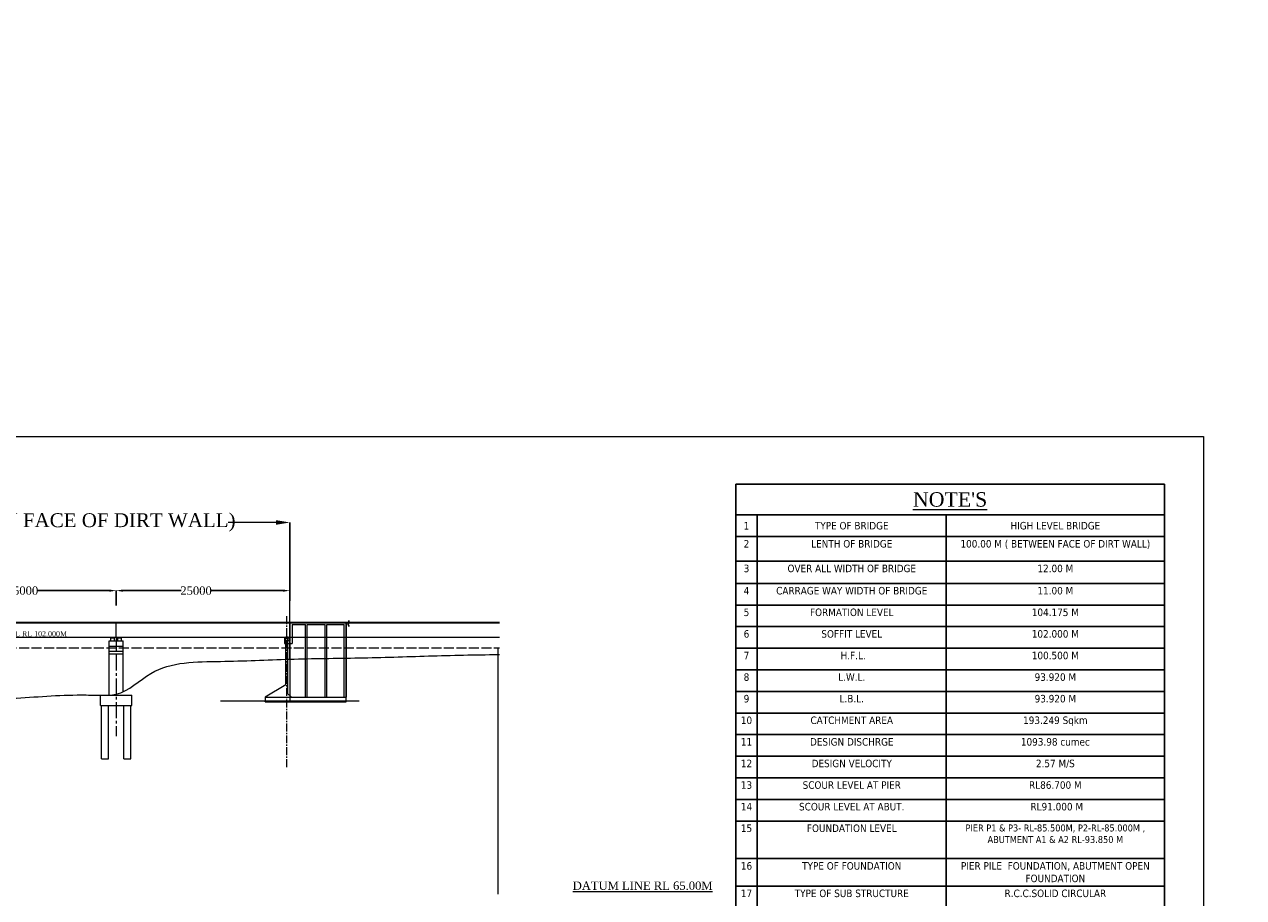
# Model space of a CAD drawing. Header units: millimetres. Extents: x -20950785 to 389010297, y -11535949 to 14056629.
# Tile 389 of 654: x 15440584 to 15616192, y -1696638 to -1570865. Entities that reach past the tile are written whole.
import ezdxf

# ---------------------------------------------------------------- set-up
doc = ezdxf.new("R2010")
doc.units = ezdxf.units.MM
doc.header["$LTSCALE"] = 60
doc.header["$MEASUREMENT"] = 0
doc.linetypes.add('ACAD_ISO02W100', pattern=[15, 12, -3])
doc.linetypes.add('CENTER2', pattern=[28.575, 19.05, -3.175, 3.175, -3.175])
doc.layers.add('TEXT', color=7, linetype='Continuous')
doc.styles.add('PDF Arial Bold', font='times.ttf')
doc.styles.add('style1', font='txt.shx', dxfattribs={"height": 1})
doc.dimstyles.get("Standard").update_dxf_attribs({"dimtxt": 400, "dimasz": 215, "dimexe": 0.18, "dimexo": 0.0625, "dimgap": 0.09, "dimtad": 0, "dimtih": 1, "dimtoh": 1, "dimdec": 0, "dimzin": 4, "dimdsep": 46, "dimtxsty": 'Standard', "dimblk": 'OPEN90', "dimcen": 0, "dimadec": 0, "dimazin": 1, "dimtfac": 1, "dimtdec": 0, "dimtix": 1, "dimtofl": 0, "dimtmove": 0, "dimatfit": 3, "dimldrblk": 'OPEN30', "dimfxl": 1, "dimtolj": 1, "dimtzin": 0, "dimarcsym": 0})

# ---------------------------------------------------------------- blocks, each defined once
blk = doc.blocks.new('*D1952')
at = {"color": 0, "linetype": 'Continuous', "lineweight": -2, "ltscale": 2, "transparency": 16777216}
for p, q in [((15487143, -1657291), (15487336, -1657291)), ((15487147, -1657041), (15487336, -1657041)), ((15487336, -1656891), (15487336, -1656741)), ((15487336, -1657441), (15487336, -1657591))]:
    blk.add_line(p, q, dxfattribs=at)
at = {"color": 0, "linetype": 'Continuous', "lineweight": 9, "ltscale": 2, "transparency": 16777216}
for points in [[(15487311, -1656891), (15487361, -1656891), (15487336, -1657041)], [(15487311, -1657441), (15487361, -1657441), (15487336, -1657291)]]:
    blk.add_solid(points, dxfattribs=at)
at = {"layer": 'Defpoints', "color": 0, "linetype": 'Continuous', "lineweight": 9, "ltscale": 2, "transparency": 16777216}
for p in [(15487143, -1657291), (15487147, -1657041), (15487336, -1657041)]:
    blk.add_point(p, dxfattribs=at)
at = {"color": 0, "linetype": 'Continuous', "lineweight": 9, "ltscale": 2, "transparency": 16777216, "insert": (15487336, -1657166), "char_height": 250, "attachment_point": 5, "rotation": 90, "style": 'PDF Arial Bold'}
blk.add_mtext('\\A1;250', dxfattribs=at)
blk = doc.blocks.new('*D1953')
at = {"color": 0, "linetype": 'Continuous', "lineweight": -2, "ltscale": 2, "transparency": 16777216}
for p, q in [((15378810, -1652423), (15378810, -1642603)), ((15478810, -1652420), (15478810, -1642603))]:
    blk.add_line(p, q, dxfattribs=at)
at = {"color": 0, "linetype": 'Continuous', "lineweight": 0, "ltscale": 2, "transparency": 16777216}
for p, q in [((15380810, -1642603), (15386714, -1642603)), ((15476810, -1642603), (15469952, -1642603))]:
    blk.add_line(p, q, dxfattribs=at)
at = {"color": 0, "linetype": 'Continuous', "lineweight": 9, "ltscale": 2, "transparency": 16777216}
for points in [[(15380810, -1642270), (15380810, -1642937), (15378810, -1642603)], [(15476810, -1642270), (15476810, -1642937), (15478810, -1642603)]]:
    blk.add_solid(points, dxfattribs=at)
at = {"layer": 'Defpoints', "color": 0, "linetype": 'Continuous', "lineweight": 9, "ltscale": 2, "transparency": 16777216}
for p in [(15478810, -1642603), (15378810, -1652423), (15478810, -1652420)]:
    blk.add_point(p, dxfattribs=at)
at = {"color": 0, "linetype": 'Continuous', "lineweight": 9, "ltscale": 2, "transparency": 16777216, "insert": (15428333, -1642603), "char_height": 2000, "attachment_point": 5}
blk.add_mtext('\\A1;{\\fTimes New Roman|b0|i0|c0|p18;\\C256;LENGTH OF BRIDGE 100.00 (BETWEEN FACE OF DIRT WALL)}', dxfattribs=at)
blk = doc.blocks.new('*D1955')
at = {"color": 0, "linetype": 'Continuous', "lineweight": -2, "ltscale": 2, "transparency": 16777216}
for p, q in [((15428810, -1654541), (15428810, -1652423)), ((15429810, -1652423), (15438146, -1652423)), ((15452810, -1652423), (15442474, -1652423)), ((15453810, -1653890), (15453810, -1652423))]:
    blk.add_line(p, q, dxfattribs=at)
at = {"color": 0, "linetype": 'Continuous', "lineweight": 9, "ltscale": 2, "transparency": 16777216}
for points in [[(15429810, -1652257), (15429810, -1652590), (15428810, -1652423)], [(15452810, -1652257), (15452810, -1652590), (15453810, -1652423)]]:
    blk.add_solid(points, dxfattribs=at)
at = {"layer": 'Defpoints', "color": 0, "linetype": 'Continuous', "lineweight": 9, "ltscale": 2, "transparency": 16777216}
for p in [(15453810, -1652423), (15453810, -1653890), (15428810, -1654541)]:
    blk.add_point(p, dxfattribs=at)
at = {"color": 0, "linetype": 'Continuous', "lineweight": 9, "ltscale": 2, "transparency": 16777216, "insert": (15440310, -1652423), "char_height": 1000, "attachment_point": 5}
blk.add_mtext('\\A1;{\\fTimes New Roman|b0|i0|c0|p18;\\H1.2x;\\C256;25000 }', dxfattribs=at)
blk = doc.blocks.new('*D1956')
at = {"color": 0, "linetype": 'Continuous', "lineweight": -2, "ltscale": 2, "transparency": 16777216}
for p, q in [((15453810, -1654541), (15453810, -1652423)), ((15454810, -1652423), (15463146, -1652423)), ((15477810, -1652423), (15467474, -1652423)), ((15478810, -1653890), (15478810, -1652423))]:
    blk.add_line(p, q, dxfattribs=at)
at = {"color": 0, "linetype": 'Continuous', "lineweight": 9, "ltscale": 2, "transparency": 16777216}
for points in [[(15454810, -1652257), (15454810, -1652590), (15453810, -1652423)], [(15477810, -1652257), (15477810, -1652590), (15478810, -1652423)]]:
    blk.add_solid(points, dxfattribs=at)
at = {"layer": 'Defpoints', "color": 0, "linetype": 'Continuous', "lineweight": 9, "ltscale": 2, "transparency": 16777216}
for p in [(15478810, -1652423), (15478810, -1653890), (15453810, -1654541)]:
    blk.add_point(p, dxfattribs=at)
at = {"color": 0, "linetype": 'Continuous', "lineweight": 9, "ltscale": 2, "transparency": 16777216, "insert": (15465310, -1652423), "char_height": 1000, "attachment_point": 5}
blk.add_mtext('\\A1;{\\fTimes New Roman|b0|i0|c0|p18;\\H1.2x;\\C256;25000 }', dxfattribs=at)
blk = doc.blocks.new('*T1966')
at = {"color": 0, "linetype": 'ByBlock', "lineweight": -2, "ltscale": 2, "transparency": 16777216}
for p, q in [((0, 0), (61730, 0)), ((0, 0), (0, -96015)), ((61730, 0), (61730, -96015)), ((0, -4443), (61730, -4443)), ((3081, -4443), (3081, -96015)), ((30320, -4443), (30320, -96015)), ((0, -7553), (61730, -7553)), ((0, -11103), (61730, -11103)), ((0, -14308), (61730, -14308)), ((0, -17419), (61730, -17419)), ((0, -20529), (61730, -20529)), ((0, -23639), (61730, -23639)), ((0, -26750), (61730, -26750)), ((0, -29860), (61730, -29860)), ((0, -32970), (61730, -32970)), ((0, -36081), (61730, -36081)), ((0, -39191), (61730, -39191)), ((0, -42302), (61730, -42302)), ((0, -45412), (61730, -45412)), ((0, -48522), (61730, -48522)), ((0, -53946), (61730, -53946)), ((0, -57900), (61730, -57900)), ((0, -61010), (61730, -61010)), ((0, -64121), (61730, -64121)), ((0, -67231), (61730, -67231)), ((0, -70341), (61730, -70341)), ((0, -73452), (61730, -73452)), ((0, -78410), (61730, -78410)), ((0, -81520), (61730, -81520)), ((0, -84630), (61730, -84630)), ((0, -92905), (61730, -92905)), ((0, -96015), (61730, -96015))]:
    blk.add_line(p, q, dxfattribs=at)
at = {"color": 0, "linetype": 'Continuous', "lineweight": 9, "ltscale": 2, "transparency": 16777216}
for s, insert, char_height, width, attachment_point in [("{\\fTimes New Roman|b0|i0|c0|p18;\\L\\C256;NOTE'S}", (30865, -2221), 2081.86, 60731.2, 5), ('{\\fTahoma|b0|i0|c0|p34;\\C256;1', (1541, -5998), 1082.46, 2081.86, 5), ('{\\fTahoma|b0|i0|c0|p34;\\C256;TYPE OF BRIDGE}', (16701, -5998), 1082.46, 26239.82, 5), ('{\\fTahoma|b0|i0|c0|p34;\\C256;HIGH LEVEL BRIDGE}', (46025, -5998), 1082.46, 30410.94, 5), ('{\\fTahoma|b0|i0|c0|p34;\\C256;2', (1541, -8053), 1082.46, 2081.86, 2), ('{\\fTahoma|b0|i0|c0|p34;\\C256;LENTH OF BRIDGE }', (16701, -8053), 1082.46, 26239.82, 2), ('{\\fTahoma|b0|i0|c0|p34;\\C256;100.00 M ( BETWEEN FACE OF DIRT WALL)  }', (46025, -8053), 1082.46, 30410.94, 2), ('{\\fTahoma|b0|i0|c0|p34;\\C256;3', (1541, -11603), 1082.46, 2081.86, 2), ('{\\fTahoma|b0|i0|c0|p34;\\C256;OVER ALL WIDTH OF BRIDGE}', (16701, -11603), 1082.46, 26239.82, 2), ('{\\fTahoma|b0|i0|c0|p34;\\C256;12.00 M}', (46025, -11603), 1082.46, 30410.94, 2), ('{\\fTahoma|b0|i0|c0|p34;\\C256;4', (1541, -14808), 1082.46, 2081.86, 2), ('{\\fTahoma|b0|i0|c0|p34;\\C256;CARRAGE WAY WIDTH OF BRIDGE }', (16701, -14808), 1082.46, 26239.82, 2), ('{\\fTahoma|b0|i0|c0|p34;\\C256;11.00 M}', (46025, -14808), 1082.46, 30410.94, 2), ('{\\fTahoma|b0|i0|c0|p34;\\C256;5', (1541, -17918), 1082.46, 2081.86, 2), ('{\\fTahoma|b0|i0|c0|p34;\\C256;FORMATION LEVEL   }', (16701, -17918), 1082.46, 26239.82, 2), ('{\\fTahoma|b0|i0|c0|p34;\\C256;104.175 M}', (46025, -17918), 1082.46, 30410.94, 2), ('{\\fTahoma|b0|i0|c0|p34;\\C256;6', (1541, -21029), 1082.46, 2081.86, 2), ('{\\fTahoma|b0|i0|c0|p34;\\C256;SOFFIT LEVEL}', (16701, -21029), 1082.46, 26239.82, 2), ('{\\fTahoma|b0|i0|c0|p34;\\C256;102.000 M}', (46025, -21029), 1082.46, 30410.94, 2), ('{\\fTahoma|b0|i0|c0|p34;\\C256;7', (1541, -24139), 1082.46, 2081.86, 2), ('{\\fTahoma|b0|i0|c0|p34;\\C256; H.F.L. }', (16701, -24139), 1082.46, 26239.82, 2), ('{\\fTahoma|b0|i0|c0|p34;\\C256;100.500 M}', (46025, -24139), 1082.46, 30410.94, 2), ('{\\fTahoma|b0|i0|c0|p34;\\C256;8', (1541, -27249), 1082.46, 2081.86, 2), ('{\\fTahoma|b0|i0|c0|p34;\\C256;L.W.L.  }', (16701, -27249), 1082.46, 26239.82, 2), ('{\\fTahoma|b0|i0|c0|p34;\\C256;93.920 M}', (46025, -27249), 1082.46, 30410.94, 2), ('{\\fTahoma|b0|i0|c0|p34;\\C256;9', (1541, -30360), 1082.46, 2081.86, 2), ('{\\fTahoma|b0|i0|c0|p34;\\C256;L.B.L.  }', (16701, -30360), 1082.46, 26239.82, 2), ('{\\fTahoma|b0|i0|c0|p34;\\C256;93.920 M}', (46025, -30360), 1082.46, 30410.94, 2), ('{\\fTahoma|b0|i0|c0|p34;\\C256;10', (1541, -33470), 1082.46, 2081.86, 2), ('{\\fTahoma|b0|i0|c0|p34;\\C256;CATCHMENT AREA}', (16701, -33470), 1082.46, 26239.82, 2), ('{\\fTahoma|b0|i0|c0|p34;\\C256;193.249 Sqkm }', (46025, -33470), 1082.46, 30410.94, 2), ('{\\fTahoma|b0|i0|c0|p34;\\C256;11', (1541, -36581), 1082.46, 2081.86, 2), ('{\\fTahoma|b0|i0|c0|p34;\\C256;DESIGN DISCHRGE }', (16701, -36581), 1082.46, 26239.82, 2), ('{\\fTahoma|b0|i0|c0|p34;\\C256;1093.98 cumec}', (46025, -36581), 1082.46, 30410.94, 2), ('{\\fTahoma|b0|i0|c0|p34;\\C256;12', (1541, -39691), 1082.46, 2081.86, 2), ('{\\fTahoma|b0|i0|c0|p34;\\C256;DESIGN VELOCITY}', (16701, -39691), 1082.46, 26239.82, 2), ('{\\fTahoma|b0|i0|c0|p34;\\C256;2.57 M/S}', (46025, -39691), 1082.46, 30410.94, 2), ('{\\fTahoma|b0|i0|c0|p34;\\C256;13', (1541, -42801), 1082.46, 2081.86, 2), ('{\\fTahoma|b0|i0|c0|p34;\\C256;SCOUR LEVEL AT PIER}', (16701, -42801), 1082.46, 26239.82, 2), ('{\\fTahoma|b0|i0|c0|p34;\\C256;RL86.700 M}', (46025, -42801), 1082.46, 30410.94, 2), ('{\\fTahoma|b0|i0|c0|p34;\\C256;14', (1541, -45912), 1082.46, 2081.86, 2), ('{\\fTahoma|b0|i0|c0|p34;\\C256;SCOUR LEVEL AT ABUT.}', (16701, -45912), 1082.46, 26239.82, 2), ('{\\fTahoma|b0|i0|c0|p34;\\C256; RL91.000 M}', (46025, -45912), 1082.46, 30410.94, 2), ('{\\fTahoma|b0|i0|c0|p34;\\C256;15', (1541, -49022), 1082.46, 2081.86, 2), ('{\\fTahoma|b0|i0|c0|p34;\\C256;FOUNDATION LEVEL}', (16701, -49022), 1082.46, 26239.82, 2), ('{\\fTahoma|b0|i0|c0|p34;\\C256;PIER P1 & P3- RL-85.500M, P2-RL-85.000M , ABUTMENT A1 & A2 RL-93.850 M}', (46025, -49022), 1000, 30410.94, 2), ('{\\fTahoma|b0|i0|c0|p34;\\C256;16', (1541, -54446), 1082.46, 2081.86, 2), ('{\\fTahoma|b0|i0|c0|p34;\\C256;TYPE OF FOUNDATION}', (16701, -54446), 1082.46, 26239.82, 2), ('{\\fTahoma|b0|i0|c0|p34;\\C256;PIER PILE  FOUNDATION, ABUTMENT OPEN FOUNDATION}', (46025, -54446), 1082.46, 30410.94, 2), ('{\\fTahoma|b0|i0|c0|p34;\\C256;17', (1541, -58399), 1082.46, 2081.86, 2), ('{\\fTahoma|b0|i0|c0|p34;\\C256;TYPE OF SUB STRUCTURE }', (16701, -58399), 1082.46, 26239.82, 2), ('{\\fTahoma|b0|i0|c0|p34;\\C256;R.C.C.SOLID CIRCULAR}', (46025, -58399), 1082.46, 30410.94, 2), ('{\\fTahoma|b0|i0|c0|p34;\\C256;18', (1541, -61510), 1082.46, 2081.86, 2), ('{\\fTahoma|b0|i0|c0|p34;\\C256;TYPE OF SUPER STRUCTURE }', (16701, -61510), 1082.46, 26239.82, 2), ('{\\fTahoma|b0|i0|c0|p34;\\C256;R.C.C.  T- BEAM SLAB }', (46025, -61510), 1082.46, 30410.94, 2), ('{\\fTahoma|b0|i0|c0|p34;\\C256;19', (1541, -64620), 1082.46, 2081.86, 2), ('{\\fTahoma|b0|i0|c0|p34;\\C256; TYPE OF RAILING}', (16701, -64620), 1082.46, 26239.82, 2), ('{\\fTahoma|b0|i0|c0|p34;\\C256; R.C.C. CRASH BARRIER  (AS per MORT & H)}', (46025, -64620), 1082.46, 30410.94, 2), ('{\\fTahoma|b0|i0|c0|p34;\\C256;20', (1541, -67731), 1082.46, 2081.86, 2), ('{\\fTahoma|b0|i0|c0|p34;\\C256;TYPE OF BEARING   }', (16701, -67731), 1082.46, 26239.82, 2), ('{\\fTimes New Roman|b0|i0|c0|p18;\\C256;NEOPRENE ELASTOMERIC BEARING}', (46025, -67731), 1082.46, 30410.94, 2), ('{\\fTahoma|b0|i0|c0|p34;\\C256;21', (1541, -70841), 1082.46, 2081.86, 2), ('{\\fTahoma|b0|i0|c0|p34;\\C256;TYPE OF APPROACH SLAB }', (16701, -70841), 1082.46, 26239.82, 2), ('{\\fTahoma|b0|i0|c0|p34;\\C256; R.C.C. M30 GRADE (As per Approval Drg.)}', (46025, -70841), 1082.46, 30410.94, 2), ('{\\fTahoma|b0|i0|c0|p34;\\C256;22', (1541, -73951), 1082.46, 2081.86, 2), ('{\\fTahoma|b0|i0|c0|p34;\\C256;TYPE OF WEARING COAT}', (16701, -73951), 1082.46, 26239.82, 2), ('{\\fTahoma|b0|i0|c0|p34;\\C256;RCC WEARING COAT (As per MORT&H and  specifications.)}', (46025, -73951), 1082.46, 30410.94, 2), ('{\\fTahoma|b0|i0|c0|p34;\\C256;23', (1541, -78909), 1082.46, 2081.86, 2), ('{\\fTahoma|b0|i0|c0|p34;\\C256; TYPE OF EXPANSION JOINT}', (16701, -78909), 1082.46, 26239.82, 2), ('{\\fTahoma|b0|i0|c0|p34;\\C256;STRIP SEAL EXPANSION JOINTS}', (46025, -78909), 1082.46, 30410.94, 2), ('{\\fTahoma|b0|i0|c0|p34;\\C256;24', (1541, -82020), 1082.46, 2081.86, 2), ('{\\fTahoma|b0|i0|c0|p34;\\C256;TYPE OF NAME PLATE   }', (16701, -82020), 1082.46, 26239.82, 2), ('{\\fTahoma|b0|i0|c0|p34;\\C256;GRANITE PLATE}', (46025, -82020), 1082.46, 30410.94, 2), ('{\\fTahoma|b0|i0|c0|p34;\\C256;25', (1541, -85130), 1082.46, 2081.86, 2), ('{\\fTahoma|b0|i0|c0|p34;\\C256;DESIGN LOADING}', (16701, -85130), 1082.46, 26239.82, 2), ("{\\fTahoma|b0|i0|c0|p34;\\C256;ONE LANE OF CLASS 70R+ONE                     LANE OF CLASS A OR THREE LANE OF CLASS '' A '' LOADING  AS PER IRC 6:2017 WHICHEVER  PRODUCE  SEVER EFFECT.}", (46025, -85130), 1082.456, 30410.94, 2), ('{\\fTahoma|b0|i0|c0|p34;\\C256;26', (1541, -93404), 1082.46, 2081.86, 2), ('{\\fTahoma|b0|i0|c0|p34;\\C256;SAFE BEARING CAPACITY }', (16701, -93404), 1082.46, 26239.82, 2), ('{\\fTahoma|b0|i0|c0|p34;\\C256;30  T/ Sqm}', (46025, -93404), 1082.46, 30410.94, 2)]:
    blk.add_mtext(s, dxfattribs=dict(at, insert=insert, char_height=char_height, width=width, attachment_point=attachment_point))

msp = doc.modelspace()

# ---------------------------------------------------------------- hatches: boundary and pattern name
at = {"linetype": 'Continuous', "lineweight": 9, "ltscale": 2}
h = msp.add_hatch(dxfattribs=at)
h.set_pattern_fill('ANSI31')
h.set_pattern_definition([(45, (5105694.99988, -591730.57017), (-0.0883883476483, 0.0883883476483), [])])
h.paths.add_polyline_path([(15453485, -1659137.5), (15453135, -1659137.5), (15453135, -1659217.5), (15453485, -1659217.5)])
h = msp.add_hatch(dxfattribs=at)
h.set_pattern_fill('ANSI31')
h.set_pattern_definition([(45, (5106694.99988, -591730.57017), (-0.0883883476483, 0.0883883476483), [])])
h.paths.add_polyline_path([(15454485, -1659137.5), (15454135, -1659137.5), (15454135, -1659217.5), (15454485, -1659217.5)])
h = msp.add_hatch(dxfattribs=at)
h.set_pattern_fill('ANSI31')
h.set_pattern_definition([(45, (3409039.82514, 58523.93824), (-0.0883883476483, 0.0883883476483), [])])
h.paths.add_polyline_path([(15478400, -1659137.5), (15478575, -1659137.5), (15478575, -1659217.5), (15478400, -1659217.5)])
h.paths.add_polyline_path([(15478225, -1659137.5), (15478400, -1659137.5), (15478400, -1659217.5), (15478225, -1659217.5)])

# ---------------------------------------------------------------- linework, layer by layer
at = {"color": 7, "linetype": 'Continuous', "lineweight": 9, "ltscale": 2}
for p, q in [((15478810, -1662287.5), (15478810, -1643897.5)), ((15358810, -1656962.5), (15509016, -1656962.5)), ((15358810, -1657037.5), (15509016, -1657037.5)), ((15453790, -1657037.5), (15453790, -1656962.5)), ((15453810, -1659137.5), (15453810, -1657037.5)), ((15453830, -1657037.5), (15453830, -1656962.5)), ((15358810, -1659137.5), (15509016, -1659137.5)), ((15453035, -1659217.5), (15453585, -1659217.5)), ((15453135, -1659217.5), (15453135, -1659137.5)), ((15453135, -1659137.5), (15454485, -1659137.5)), ((15454035, -1659217.5), (15454585, -1659217.5)), ((15454135, -1659217.5), (15454135, -1659137.5)), ((15478575, -1659137.5), (15478225, -1659137.5)), ((15478225, -1659137.5), (15478225, -1659217.5)), ((15478575, -1659137.5), (15478575, -1659217.5)), ((15452810, -1667475.36), (15452810, -1661137.5)), ((15454810, -1666991.31), (15454810, -1661137.5)), ((15478810, -1659759.5), (15478810, -1668437.5)), ((15508810, -1696137.5), (15508810, -1660637.5)), ((15478250, -1665987.5), (15475250, -1667787.5)), ((15451560, -1667487.5), (15456060, -1667487.5)), ((15475250, -1667787.5), (15475250, -1668287.5)), ((15479050, -1667787.5), (15478550, -1667287.5)), ((15451560, -1668987.5), (15456060, -1668987.5)), ((15468810, -1668287.5), (15488810, -1668287.5)), ((15475250, -1668437.5), (15475250, -1668287.5)), ((15451710, -1676637.5), (15452710, -1676637.5)), ((15454910, -1676637.5), (15455910, -1676637.5))]:
    msp.add_line(p, q, dxfattribs=at)
at = {"linetype": 'CENTER2', "lineweight": 9}
msp.add_line((15478400, -1677839), (15478400, -1656018.56), dxfattribs=at)
at = {"color": 7, "linetype": 'Continuous', "lineweight": 9}
for p, q in [((15478850, -1657037.5), (15478850, -1656962.5)), ((15478850, -1659637.5), (15478850, -1657034.33)), ((15478850, -1657037.5), (15479150, -1657037.5)), ((15479150, -1657037.5), (15486950, -1657037.5)), ((15479150, -1657287.5), (15481050, -1657287.5)), ((15479150, -1657287.5), (15479150, -1660037.5)), ((15481050, -1667787.5), (15481050, -1657287.5)), ((15481300, -1657287.5), (15483900, -1657287.5)), ((15481300, -1667787.5), (15481300, -1657287.5)), ((15483900, -1667787.5), (15483900, -1657287.5)), ((15484150, -1657287.5), (15486650, -1657287.5)), ((15484150, -1667787.5), (15484150, -1657287.5)), ((15486650, -1667787.5), (15486650, -1657287.5)), ((15486950, -1657037.5), (15486950, -1667787.5)), ((15486950, -1668437.5), (15486950, -1657037.5)), ((15478100, -1659637.5), (15478100, -1659217.5)), ((15478100, -1659217.5), (15478700, -1659217.5)), ((15478250, -1662318.37), (15478250, -1659137.5)), ((15478250, -1662318.37), (15478250, -1659137.5)), ((15478550, -1662307.39), (15478550, -1659137.5)), ((15478700, -1659217.5), (15478700, -1659637.5)), ((15478475, -1659637.5), (15478050, -1659637.5)), ((15478050, -1659637.5), (15478050, -1660037.5)), ((15478050, -1660037.5), (15479150, -1660037.5)), ((15478850, -1659637.5), (15478475, -1659637.5)), ((15478250, -1665987.5), (15478250, -1662318.37)), ((15478250, -1665987.5), (15478250, -1662318.37)), ((15478550, -1667287.5), (15478550, -1662307.39)), ((15475250, -1667787.5), (15486950, -1667787.5)), ((15475250, -1668287.5), (15486950, -1668287.5)), ((15475250, -1668437.5), (15486950, -1668437.5))]:
    msp.add_line(p, q, dxfattribs=at)
at = {"linetype": 'Continuous', "lineweight": 9}
for p, q in [((15453035, -1659637.5), (15453035, -1659217.5)), ((15453485, -1659217.5), (15453485, -1659137.5)), ((15453585, -1659637.5), (15453585, -1659217.5)), ((15454035, -1659637.5), (15454035, -1659217.5)), ((15454485, -1659217.5), (15454485, -1659137.5)), ((15454585, -1659637.5), (15454585, -1659217.5)), ((15452810, -1659637.5), (15454810, -1659637.5)), ((15452810, -1661137.5), (15452810, -1659637.5)), ((15452810, -1660437.5), (15454810, -1660437.5)), ((15452810, -1661137.5), (15454810, -1661137.5)), ((15454810, -1661137.5), (15454810, -1659637.5)), ((15452810, -1661537.5), (15454810, -1661537.5)), ((15451560, -1668987.5), (15451560, -1667487.5)), ((15456060, -1668987.5), (15456060, -1667487.5)), ((15451710, -1676637.5), (15451710, -1668987.5)), ((15452710, -1676637.5), (15452710, -1668987.5)), ((15454910, -1676637.5), (15454910, -1668987.5)), ((15455910, -1676637.5), (15455910, -1668987.5))]:
    msp.add_line(p, q, dxfattribs=at)
at = {"linetype": 'CENTER2', "lineweight": 9, "ltscale": 2}
for p, q in [((15453810, -1659137.5), (15453810, -1661137.5)), ((15453810, -1661637.5), (15453810, -1673367.3))]:
    msp.add_line(p, q, dxfattribs=at)
at = {"color": 7, "linetype": 'ACAD_ISO02W100', "lineweight": 9, "ltscale": 2}
msp.add_line((15358810, -1660637.5), (15509016, -1660637.5), dxfattribs=at)
at = {"color": 7, "linetype": 'Continuous', "lineweight": 9, "ltscale": 2}
msp.add_lwpolyline([(15316256, -1630208), (15610433.5, -1630208), (15610433.5, -1810750), (15316256, -1810750)], close=True, dxfattribs=at)
msp.add_spline([(15358810, -1661637.5), (15368810, -1661817.5), (15378810, -1662297.5), (15388810, -1662677.5), (15398810, -1664907.5), (15403810, -1667417.5), (15406060, -1667487.5), (15408810, -1667506.4), (15418810, -1668157.5), (15428810, -1668217.5), (15438810, -1667927.5), (15448810, -1667447.5), (15451560, -1667487.5), (15453810, -1667340.78), (15458810, -1664337.5), (15468810, -1662617.5), (15478810, -1662287.5), (15488810, -1662107.5), (15498810, -1661832.5), (15508810, -1661637.5), (15509016, -1661637.5)], degree=3, dxfattribs=at)

# ---------------------------------------------------------------- block references
msp.add_blockref('*T1966', (15543050, -1637081.49))

# ---------------------------------------------------------------- texts
at = {"linetype": 'Continuous', "lineweight": 9, "insert": (11296226.84, -1573923.48), "char_height": 750, "width": 22678.6984, "attachment_point": 1, "style": 'style1'}
msp.add_mtext('\\pi6024.46095;{\\fTimes New Roman|b0|i0|c0|p18;\\LELEVATION OF PIER \\P\\pi3569.25186;ALONG CURRENT DIRECTION  }', dxfattribs=at)
at = {"linetype": 'Continuous', "lineweight": 9, "attachment_point": 1}
for s, insert, char_height, width in [('\\pi7448.80773;{\\fTimes New Roman|b0|i0|c0|p18;\\LCertified that the boring details  shown are correct.}', (12463812.32, -1576321.57), 1915.15152, 72153.3279), ('\\pi5418.09167,t45718.09167;{\\fTimes New Roman|b0|i0|c0|p18;\\L ELEVATION OF \\P\\pi2504.57329,t42804.57329;ABUTMENT ELEMENT \\P\\pi7381.21352,t47681.21352;DIRECTION}', (12166780.87, -1584775.46), 1300, 25045.2677), ('\\pi5418.09167,t45718.09167;{\\fTimes New Roman|b0|i0|c0|p18;\\L ELEVATION OF \\P\\pi2504.57329,t42804.57329;ABUTMENT ELEMENT \\P\\pi7381.21352,t47681.21352;DIRECTION}', (13524705.37, -1584775.46), 1300, 25045.2677), ('\\pi5418.09167,t45718.09167;{\\fTimes New Roman|b0|i0|c0|p18;\\L ELEVATION OF \\P\\pi2504.57329,t42804.57329;ABUTMENT ELEMENT \\P\\pi7381.21352,t47681.21352;DIRECTION}', (14751303.87, -1584775.46), 1300, 25045.2677), ('\\pi7448.80773;{\\fTimes New Roman|b0|i0|c0|p18;\\LCertified that the boring details  shown are correct.}', (11996265.89, -1637530.04), 1915.15152, 72153.3279), ('\\pi7448.80773;{\\fTimes New Roman|b0|i0|c0|p18;\\LCertified that the boring details  shown are correct.}', (13354190.39, -1637530.04), 1915.15152, 72153.3279), ('\\pi7448.80773;{\\fTimes New Roman|b0|i0|c0|p18;\\LCertified that the boring details  shown are correct.}', (14580788.89, -1637530.04), 1915.15152, 72153.3279)]:
    msp.add_mtext(s, dxfattribs=dict(at, insert=insert, char_height=char_height, width=width))
at = {"color": 7, "linetype": 'Continuous', "lineweight": 9, "ltscale": 2, "insert": (14606815.67, -1615916.65), "char_height": 900, "attachment_point": 1, "style": 'PDF Arial Bold'}
msp.add_mtext_dynamic_manual_height_columns('\\pi1240.70522,t5740.70522;Moderately \\P\\pi690.45288,t5190.45288;Stronge Rock', width=8577.0125, gutter_width=1, heights=[0], dxfattribs=at)
at = {"linetype": 'Continuous', "lineweight": 9}
for s, insert, char_height, attachment_point in [('{\\fTimes New Roman|b0|i0|c0|p18;SOFFIT LEVEL RL 102.000M}', (15432219.96, -1658648.99), 750, 4), ('{\\fTimes New Roman|b0|i0|c0|p18;\\LDATUM LINE RL 65.00M}', (15519564.52, -1694318.27), 1200, 1)]:
    msp.add_mtext(s, dxfattribs=dict(at, insert=insert, char_height=char_height, attachment_point=attachment_point))
at = {"layer": 'TEXT', "linetype": 'Continuous', "lineweight": 9, "char_height": 1300, "attachment_point": 1}
for s, insert, width in [('\\pi2427.77062;{\\fTimes New Roman|b0|i0|c0|p18;\\LELEVATION OF PIER \\P\\pi3593.74034;ALONG CURRENT \\P\\pi6498.82325;DIRECTION  }', (12201657.42, -1570888.18), 23280.4872), ('\\pi1974.11068;{\\fTimes New Roman|b0|i0|c0|p18;\\LELEVATION OF PIER \\P\\pi3681.82517;ALONG TRAFFIC  \\P\\pi6045.16331;DIRECTION  }', (12222299.86, -1571340.89), 22373.1673), ('\\pi2427.77062;{\\fTimes New Roman|b0|i0|c0|p18;\\LELEVATION OF PIER \\P\\pi3593.74034;ALONG CURRENT \\P\\pi6498.82325;DIRECTION  }', (13559581.92, -1570888.18), 23280.4872), ('\\pi1974.11068;{\\fTimes New Roman|b0|i0|c0|p18;\\LELEVATION OF PIER \\P\\pi3681.82517;ALONG TRAFFIC  \\P\\pi6045.16331;DIRECTION  }', (13580224.36, -1571340.89), 22373.1673), ('\\pi2427.77062;{\\fTimes New Roman|b0|i0|c0|p18;\\LELEVATION OF PIER \\P\\pi3593.74034;ALONG CURRENT \\P\\pi6498.82325;DIRECTION  }', (14786180.42, -1570888.18), 23280.4872), ('\\pi1974.11068;{\\fTimes New Roman|b0|i0|c0|p18;\\LELEVATION OF PIER \\P\\pi3681.82517;ALONG TRAFFIC  \\P\\pi6045.16331;DIRECTION  }', (14806822.86, -1571340.89), 22373.1673)]:
    msp.add_mtext(s, dxfattribs=dict(at, insert=insert, width=width))

# ---------------------------------------------------------------- dimensions: what is measured, and where the dimension line sits
at = {"color": 7, "linetype": 'Continuous', "lineweight": 9, "ltscale": 2}
for base, p1, p2, text, override, picture, middle in [((15478810, -1642603.27), (15378810, -1652423.04), (15478810, -1652420.5), '{\\fTimes New Roman|b0|i0|c0|p18;\\C256;LENGTH OF BRIDGE 100.00 (BETWEEN FACE OF DIRT WALL)}', {"dimtxt": 2000, "dimasz": 2000, "dimfxl": 300, "dimlwd": 0}, '*D1953', (15428333, -1642603.27)), ((15453810, -1652423.22), (15428810, -1654541.37), (15453810, -1653889.74), '{\\fTimes New Roman|b0|i0|c0|p18;\\H1.2x;\\C256;25000 }', {"dimtxt": 1000, "dimasz": 1000, "dimfxl": 300}, '*D1955', (15440310, -1652423.22)), ((15478810, -1652423.22), (15453810, -1654541.37), (15478810, -1653889.74), '{\\fTimes New Roman|b0|i0|c0|p18;\\H1.2x;\\C256;25000 }', {"dimtxt": 1000, "dimasz": 1000, "dimfxl": 300}, '*D1956', (15465310, -1652423.22))]:
    dim = msp.add_linear_dim(base=base, p1=p1, p2=p2, text=text, dimstyle='Standard', override=override, dxfattribs=at)
    dim.commit()
    dim.dimension.update_dxf_attribs({"geometry": picture, "text_midpoint": middle, "dimtype": 160})
dim = msp.add_linear_dim(base=(15487335.5, -1657040.67), p1=(15487142.87, -1657290.67), p2=(15487146.5, -1657040.67), angle=90, dimstyle='Standard', override={"dimtxt": 250, "dimasz": 150, "dimtxsty": 'PDF Arial Bold', "dimfxl": 300}, dxfattribs=at)
dim.commit()
dim.dimension.update_dxf_attribs({"geometry": '*D1952', "text_midpoint": (15487335.5, -1657165.67), "dimtype": 160, "text_rotation": 90})

doc.saveas('drawing.dxf')
